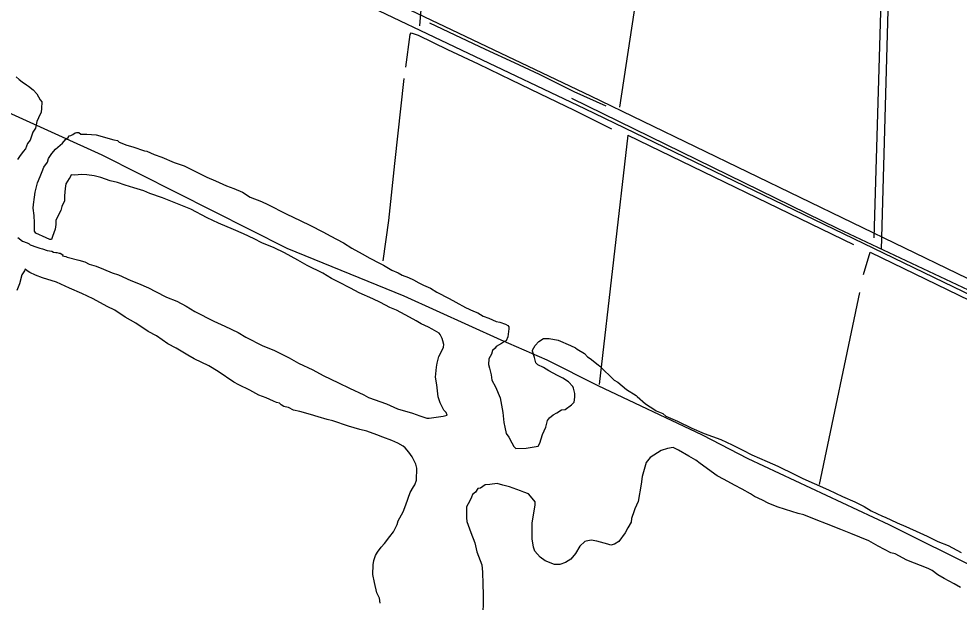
# Model space of a CAD drawing. Extents: x 3263578 to 3301413, y 764927 to 798602.
# Drawn here: x 3273446 to 3275456, y 783474 to 784722 of the extents above; entities that cross this region are included whole.
import ezdxf

# ---------------------------------------------------------------- set-up
doc = ezdxf.new("R2010")
doc.units = 0
for name, color, linetype in [('V-DTCH-CNTR', 7, 'Continuous'), ('V-ROAD-CNTR', 7, 'Continuous'), ('V-SITE-VEGE', 7, 'Continuous'), ('V-TOPO-SHOR', 7, 'Continuous')]:
    doc.layers.add(name, color=color, linetype=linetype)

msp = doc.modelspace()

# ---------------------------------------------------------------- linework, layer by layer
at = {"layer": 'V-DTCH-CNTR'}
for points in [[(3275290.1, 784229.1), (3275305, 784766.6), (3275338.6, 785813.7), (3275382.4, 785920.1)], [(3274303.3, 784707), (3274324, 784959.6)], [(3276758.4, 783523.2), (3276259.6, 783770.5), (3275839.6, 783970.9), (3275197.4, 784272.7), (3274628.3, 784551.8)]]:
    msp.add_lwpolyline(points, dxfattribs=at)
at = {"layer": 'V-ROAD-CNTR'}
for points in [[(3275897.7, 783962.6), (3275564.1, 784123.5), (3274668.7, 784556.7), (3273674.1, 785030.8)], [(3275886.3, 783934.8), (3275551, 784096.5), (3274655.7, 784529.7), (3273661.2, 785003.7)]]:
    msp.add_lwpolyline(points, dxfattribs=at)
at = {"layer": 'V-SITE-VEGE'}
for points in [[(3273439.9, 784597.8), (3273446.5, 784592.2), (3273453.1, 784587.6), (3273461.9, 784580.8), (3273466.3, 784578.5), (3273476.1, 784570.6), (3273483.8, 784561.6), (3273491.4, 784549.2), (3273494.6, 784544.7), (3273494.4, 784530.3), (3273493.2, 784522.5), (3273487.4, 784510.4), (3273483.9, 784502.7), (3273481.5, 784488.3), (3273475.8, 784479.5), (3273470, 784462.9), (3273464.3, 784455.2), (3273459.7, 784444.2), (3273455.1, 784438.7), (3273447.2, 784427.7), (3273442.6, 784421.1)], [(3273490.9, 784384.8), (3273495.6, 784395.8), (3273499, 784404.7), (3273507, 784415.6), (3273509.3, 784423.4), (3273516.2, 784434.4), (3273524.1, 784443.2), (3273538.8, 784456.2), (3273545.6, 784463.9), (3273551.2, 784468.3), (3273553.5, 784471.6), (3273556.8, 784472.6), (3273561.3, 784474.8), (3273565.8, 784478), (3273569.1, 784479.1), (3273573.6, 784479), (3273578, 784475.6), (3273591.3, 784475.4), (3273611.3, 784474), (3273648.9, 784463.4), (3273656.6, 784462.1), (3273659.9, 784458.7), (3273676.5, 784451.8), (3273689.7, 784448.3), (3273714.1, 784440.1), (3273719.6, 784438.9), (3273735, 784432), (3273751.6, 784426.2), (3273778.1, 784414.6), (3273799.1, 784407.6), (3273817.8, 784398.4), (3273828.9, 784392.7), (3273847.6, 784383.5), (3273866.4, 784375.4), (3273889.5, 784365.1), (3273905, 784359.3), (3273923.8, 784351.2), (3273940.3, 784340.9), (3273964.6, 784331.6), (3273977.8, 784324.8), (3274017.5, 784305.2), (3274048.3, 784290.3), (3274068.2, 784281.1), (3274096.8, 784266.2), (3274111.2, 784258.2), (3274139.8, 784243.3), (3274157.4, 784231.9), (3274179.4, 784219.3), (3274195.9, 784210.1), (3274216.9, 784199.8), (3274225.7, 784195.2), (3274243.3, 784184.9), (3274256.6, 784179.2), (3274265.4, 784173.5), (3274278.6, 784168.8), (3274289.7, 784164.2), (3274300.7, 784157.3), (3274310.6, 784152.7), (3274326, 784145.8), (3274339.2, 784137.8), (3274365.7, 784124.1), (3274380, 784116.1), (3274400.9, 784104.6), (3274417.5, 784096.6), (3274427.4, 784093.1), (3274438.4, 784086.2), (3274450.6, 784081.6), (3274466, 784074.7), (3274473.8, 784073.4), (3274485.9, 784068.8), (3274491.4, 784066.5), (3274493.6, 784063.1), (3274493.5, 784058.7), (3274491, 784042.1), (3274487.6, 784033.2), (3274484.2, 784032.2), (3274477.5, 784027.8), (3274466.3, 784021.3), (3274464, 784018), (3274458.3, 784012.6), (3274456, 784004.8), (3274450.3, 783994.9), (3274450.1, 783982.7), (3274452.2, 783974.9), (3274455.3, 783960.4), (3274457.3, 783949.3), (3274464.9, 783934.7), (3274474.5, 783911.2), (3274480.7, 783880), (3274482.5, 783858.9), (3274484.6, 783848.8), (3274487.7, 783835.4), (3274493.1, 783827.6), (3274499.6, 783815.2), (3274503.9, 783807.4), (3274508.3, 783802.9), (3274530.5, 783803.6), (3274556.2, 783807.7), (3274559.6, 783814.3), (3274565.5, 783833.1), (3274572.4, 783848.5)], [(3273990.6, 784013.4), (3274023.6, 783997.3), (3274043.5, 783985.9), (3274074.3, 783971), (3274096.4, 783959.5), (3274129.4, 783943.4), (3274152.6, 783931.9), (3274183.5, 783918.1), (3274193.4, 783912.4), (3274232.1, 783898.4), (3274255.2, 783888.1), (3274287.3, 783878.7), (3274302.8, 783872.9), (3274318.2, 783868.2), (3274322.7, 783868.1), (3274338.3, 783870.1), (3274352.7, 783872), (3274361.7, 783874.1), (3274359.5, 783879.7), (3274354.1, 783885.4), (3274346.5, 783901), (3274342.3, 783913.3), (3274339.4, 783938.9), (3274336.3, 783955.7), (3274338.9, 783976.7), (3274340.1, 783985.6), (3274343.7, 784000), (3274348.3, 784007.7), (3274354, 784019.8), (3274354.1, 784025.4), (3274352, 784033.2), (3274351, 784038.7), (3274346.7, 784046.6), (3274344.5, 784050), (3274329.1, 784058), (3274321.4, 784062.6), (3274305.9, 784069.5), (3274294.9, 784076.3), (3274280.6, 784084.3), (3274271.8, 784088.9), (3274253.1, 784099.2), (3274238.7, 784105), (3274218.9, 784115.3), (3274202.3, 784123.4), (3274173.6, 784136), (3274154.9, 784146.3), (3274129.6, 784159), (3274114.1, 784167), (3274095.4, 784178.4), (3274062.4, 784194.5), (3274042.5, 784205.9), (3274013.9, 784221.9), (3273991.8, 784232.3), (3273965.3, 784242.7), (3273948.8, 784251.9), (3273925.7, 784262.3), (3273904.7, 784271.5), (3273872.7, 784285.3), (3273848.4, 784296.8), (3273813.2, 784315.2), (3273792.2, 784323.3), (3273763.5, 784334.9), (3273752.5, 784339.5), (3273725.9, 784348.8), (3273712.7, 784354.6), (3273691.7, 784360.5), (3273672.9, 784366.3), (3273656.3, 784372.1), (3273640.8, 784375.7), (3273620.9, 784382.7), (3273606.5, 784386.3), (3273591, 784388.7), (3273579.9, 784388.9), (3273565.4, 784388), (3273557.7, 784388.2), (3273555.4, 784383.8), (3273553.1, 784380.5), (3273546.3, 784369.5), (3273545, 784359.5), (3273543.6, 784343.9), (3273543.4, 784332.8), (3273537.7, 784320.7), (3273535.3, 784311.9), (3273528.5, 784298.6), (3273525, 784290.9), (3273524.9, 784282), (3273523.6, 784272), (3273517.8, 784256.6), (3273515.4, 784249.9), (3273512.1, 784250), (3273504.4, 784253.5), (3273482.3, 784263.8), (3273479.1, 784268.3), (3273479.4, 784286.1), (3273478.5, 784301.7), (3273476.5, 784317.2), (3273476.7, 784325), (3273479.1, 784340.5), (3273480.4, 784351.6), (3273485.2, 784371.6), (3273490.9, 784384.8)], [(3273443.3, 784254.4), (3273453.2, 784246.5), (3273463.1, 784243), (3273467.5, 784240.7), (3273469.7, 784238.5), (3273474.1, 784237.3), (3273479.6, 784235), (3273490.7, 784231.5), (3273496.2, 784230.3), (3273506.2, 784226.8), (3273516.2, 784225.5), (3273519.5, 784223.2), (3273525, 784222), (3273527.2, 784222), (3273531.6, 784220.8), (3273533.9, 784220.8), (3273539.4, 784217.3), (3273539.3, 784215.1), (3273546, 784213.9), (3273549.3, 784212.7), (3273573.6, 784205.7), (3273586.9, 784202.1), (3273595.7, 784197.5), (3273611.2, 784192.9), (3273626.7, 784187), (3273645.4, 784179), (3273658.7, 784174.3), (3273685.2, 784162.8), (3273701.7, 784155.8), (3273722.7, 784146.6), (3273738.1, 784138.6), (3273761.3, 784127.1), (3273783.3, 784117.9), (3273803.2, 784107.5), (3273821.9, 784096.1), (3273862.7, 784075.5), (3273885.8, 784065.1), (3273914.5, 784051.3), (3273931, 784041), (3273967.4, 784022.7), (3273990.6, 784013.4)], [(3273722.3, 784053.3), (3273695.9, 784071.5), (3273672.8, 784084.1), (3273650.8, 784098.9), (3273634.3, 784106.9), (3273604.5, 784123), (3273580.3, 784134.5), (3273553.8, 784146), (3273526.2, 784158.7), (3273496.4, 784168), (3273480.9, 784173.8), (3273468.8, 784179.6), (3273463.3, 784183), (3273458.9, 784186.4), (3273457.7, 784183.1), (3273452, 784174.3), (3273447.3, 784155.5), (3273441.5, 784141.1)], [(3274218.5, 783472), (3274216.5, 783483.1), (3274211.1, 783494.3), (3274205.9, 783516.6), (3274202.9, 783533.3), (3274203.2, 783554.4), (3274204.5, 783563.3), (3274208, 783574.4), (3274212.5, 783581), (3274220.5, 783591.9), (3274227.3, 783599.6), (3274238.6, 783615), (3274246.6, 783624.9), (3274254.6, 783640.3), (3274256.9, 783648), (3274267.2, 783667.9), (3274273, 783682.2), (3274282.3, 783708.7), (3274289.2, 783720.8), (3274292.6, 783725.2), (3274296.1, 783735.2), (3274296.5, 783760.7), (3274294.4, 783769.6), (3274286.9, 783785.3), (3274279.3, 783795.4), (3274271.7, 783804.5), (3274267.3, 783807.9), (3274256.3, 783814.7), (3274243, 783820.5), (3274224.2, 783827.4), (3274211, 783832.1), (3274190, 783840.2), (3274174.5, 783843.8), (3274150.2, 783850.9), (3274117, 783862.5), (3274104.8, 783864.9), (3274086, 783870.8), (3274069.5, 783875.5), (3274046.2, 783882.5), (3274032.9, 783885), (3274021.9, 783890.7), (3274015.3, 783891.9), (3274012, 783893.1), (3274006.5, 783896.5), (3274003.2, 783899.9), (3273996.5, 783901.1), (3273989.9, 783904.5), (3273974.5, 783911.5), (3273959, 783917.3), (3273939.2, 783927.6), (3273916, 783939.1), (3273905, 783944.8), (3273872, 783967.5), (3273852.2, 783980.1), (3273820.3, 783995), (3273807.1, 784003), (3273781.7, 784017.9), (3273764.1, 784027.1), (3273739.9, 784044.1), (3273722.3, 784053.3)], [(3274572.4, 783848.5), (3274575.9, 783862.9), (3274580.5, 783868.4), (3274588.4, 783874.9), (3274596.2, 783879.3), (3274606.3, 783885.8), (3274614.1, 783886.7), (3274627.6, 783896.5), (3274633.2, 783902), (3274634.5, 783913.1), (3274634.6, 783920.9), (3274631.5, 783932), (3274630.4, 783935.4), (3274620.6, 783945.5), (3274608.5, 783953.5), (3274597.5, 783959.2), (3274578.8, 783969.5), (3274567.8, 783976.4), (3274555.6, 783982.1), (3274551.3, 783986.6), (3274548.1, 783997.8), (3274543.9, 784011.2), (3274543.9, 784013.4), (3274549.6, 784023.3), (3274557.5, 784032.1), (3274567.6, 784038.6), (3274579.9, 784038.4), (3274598.7, 784034.8), (3274625.2, 784023.2), (3274636.2, 784018.6), (3274639.5, 784015.2), (3274654.9, 784006.1), (3274661.5, 783999.3), (3274667, 783995.9), (3274684.5, 783982.3), (3274687.8, 783978.9), (3274718.4, 783949.5), (3274726.2, 783944.9), (3274744.8, 783929.1), (3274765.7, 783916.5), (3274767.9, 783914.3), (3274785.4, 783898.4), (3274805.2, 783885.9), (3274808.5, 783883.6), (3274822.9, 783877.8), (3274829.4, 783872.2), (3274853.7, 783861.8), (3274884.6, 783846.8), (3274911.1, 783835.3), (3274946.4, 783822.5), (3274970.7, 783811), (3274993.8, 783799.5), (3275012.6, 783789.2), (3275045.7, 783775.4), (3275068.8, 783765), (3275105.2, 783747.7), (3275121.7, 783738.6), (3275146, 783728.2), (3275176.9, 783714.4), (3275206.7, 783700.6), (3275233.2, 783689), (3275253, 783678.7), (3275268.4, 783669.6), (3275292.7, 783658.1), (3275298.2, 783655.8), (3275323.6, 783644.2), (3275342.3, 783636.2), (3275372.1, 783622.3), (3275387.6, 783615.4), (3275410.7, 783603.9), (3275432.8, 783595.8), (3275460.3, 783580.9)], [(3275398.6, 783541.9), (3275389.8, 783546.5), (3275344.5, 783563.9), (3275319.2, 783577.6), (3275310.3, 783580), (3275282.8, 783593.8), (3275262.9, 783605.2), (3275224.3, 783621.4), (3275203.3, 783629.5), (3275172.4, 783642.2), (3275150.3, 783650.3), (3275123.8, 783660.8), (3275111.7, 783664.3), (3275085.1, 783672.5), (3275067.4, 783678.3), (3275047.6, 783686.4), (3275035.4, 783692.2), (3275018.9, 783700.2), (3275010.1, 783705.9), (3274992.5, 783716.2), (3274976, 783724.3), (3274953.9, 783736.8), (3274938.5, 783744.9), (3274902.3, 783771), (3274893.5, 783777.8), (3274878.1, 783786.9), (3274856, 783799.5), (3274845, 783805.3), (3274832.8, 783803.2), (3274819.4, 783799), (3274795.8, 783783.8), (3274786.7, 783772.9), (3274784.3, 783762.9), (3274778.5, 783743), (3274776, 783726.4), (3274769.8, 783689.8), (3274762.9, 783674.3), (3274761.7, 783669.9), (3274755.9, 783653.3), (3274754.7, 783645.6), (3274747.8, 783633.5), (3274742.1, 783622.5), (3274728.5, 783603.8), (3274719.5, 783598.4), (3274711.7, 783596.3), (3274705, 783598.6), (3274681.8, 783604.5), (3274669.6, 783607), (3274658.5, 783604.9), (3274656.2, 783603.8), (3274645, 783594), (3274635.8, 783578.6), (3274625.6, 783566.5), (3274614.4, 783558.9), (3274602.1, 783554.7), (3274591, 783554.9), (3274571.1, 783563), (3274560.1, 783570.9), (3274549.2, 783583.3), (3274546, 783592.3), (3274543, 783610.1), (3274543.5, 783643.4), (3274549.7, 783682.2), (3274549.8, 783688.9), (3274540, 783701.3), (3274535.6, 783705.8), (3274525.7, 783709.3), (3274518, 783712.7), (3274494.8, 783720.9), (3274480.4, 783724.4), (3274468.2, 783728), (3274452.6, 783726), (3274442.6, 783725), (3274432.5, 783718.5), (3274426.9, 783717.5), (3274422.4, 783709.8), (3274415.6, 783704.4), (3274413.3, 783698.8), (3274409.8, 783691.1), (3274403, 783677.9), (3274402.6, 783654.6), (3274403.6, 783646.8), (3274412.1, 783623.3), (3274420.6, 783600.9), (3274424.8, 783582), (3274435.4, 783554), (3274437.4, 783538.5), (3274438.1, 783512.9), (3274438.8, 783490.7), (3274437.9, 783434)], [(3275459.1, 783505.4), (3275445.9, 783513.4), (3275423.9, 783524.8), (3275410.7, 783532.8), (3275398.6, 783541.9)]]:
    msp.add_lwpolyline(points, dxfattribs=at)
at = {"layer": 'V-TOPO-SHOR'}
for p, q in [((3274730.8, 784533), (3274871.1, 785459)), ((3274632.2, 784567.1), (3274700.6, 784536.3)), ((3274633.3, 784526.7), (3274713.1, 784487.1)), ((3274747.9, 784473.2), (3274686.2, 783940.2)), ((3274747.9, 784473.2), (3275230, 784239.4)), ((3275252, 784175.6), (3275265.9, 784223.2)), ((3275265.9, 784223.2), (3275885.5, 783921.6)), ((3275157.7, 783726.3), (3275243.8, 784136.5))]:
    msp.add_line(p, q, dxfattribs=at)
for points in [[(3275274.2, 784253.7), (3275297.8, 785051.1), (3275322.1, 785750.9), (3275322.7, 785822.3), (3275322.4, 785829.9), (3275323.5, 785838.6), (3275326, 785846.1), (3275330.2, 785855.5), (3275357.4, 785907.7)], [(3272950.2, 784736.4), (3273251.6, 784599.4), (3273623.3, 784431.1), (3274018.6, 784231.5), (3274269, 784129.7), (3274476.4, 784035.8), (3274574.3, 783992.7), (3274683.8, 783937.9), (3274906.9, 783832.3), (3275004.7, 783781.4), (3275306.1, 783640.5), (3275501.7, 783542.6)], [(3274323.9, 784713.8), (3274378.2, 784688.3), (3274442.9, 784657.3), (3274505.1, 784629.1), (3274558.4, 784603.5), (3274632.2, 784567.1)], [(3274273.3, 784618.8), (3274282.5, 784689), (3274284.7, 784692.5), (3274299.7, 784687.6), (3274362.4, 784656.7), (3274428, 784625.8), (3274498.6, 784591.5), (3274558.7, 784562.7), (3274633.3, 784526.7)], [(3274224.5, 784204.6), (3274236.9, 784291), (3274249.7, 784413), (3274269.9, 784594.4)]]:
    msp.add_lwpolyline(points, dxfattribs=at)

doc.saveas('drawing.dxf')
